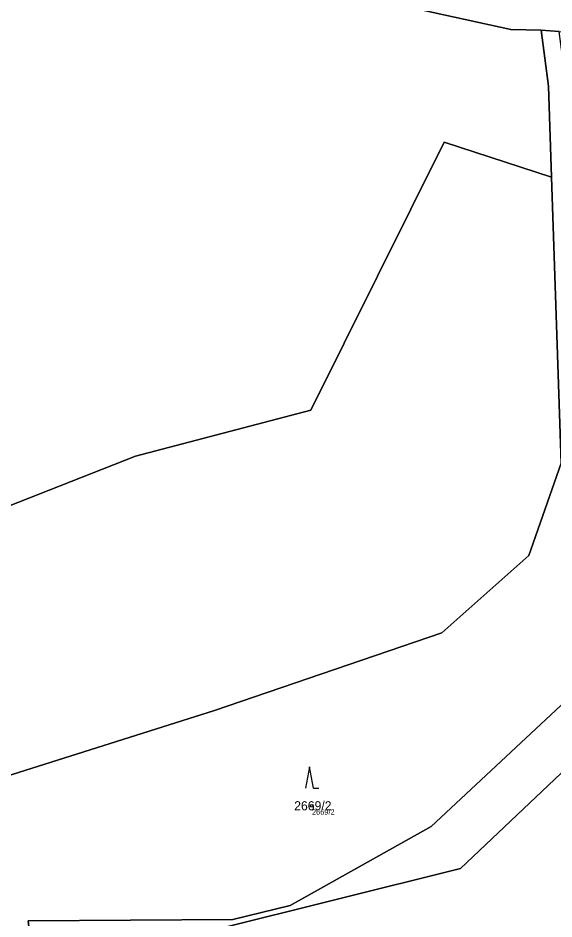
# Model space of a CAD drawing. Extents: x -761891 to -756141, y -1178507 to -1171885.
# Drawn here: x -758294.3 to -758194.4, y -1175605.1 to -1175437 of the extents above; entities that cross this region are included whole.
import ezdxf

# ---------------------------------------------------------------- set-up
doc = ezdxf.new("R2010")
doc.units = 0
for name, color, linetype in [('Definiční body', 7, 'Continuous'), ('Hranice parcel', 7, 'Continuous'), ('Parcelní čísla', 7, 'Continuous'), ('Polygon parcely', 7, 'Continuous'), ('Značky kultur', 7, 'Continuous')]:
    doc.layers.add(name, color=color, linetype=linetype)

msp = doc.modelspace()

# ---------------------------------------------------------------- linework, layer by layer
at = {"layer": 'Definiční body'}
msp.add_circle((-758239.52, -1175584), 0.25, dxfattribs=at)
at = {"layer": 'Hranice parcel'}
for p, q in [((-758196.78, -1175439.28), (-758193.42, -1175439.55)), ((-758193.04, -1175520.08), (-758194.88, -1175466.71))]:
    msp.add_line(p, q, dxfattribs=at)
for points in [[(-758508.56, -1175396.49), (-758457.14, -1175399.4), (-758397.88, -1175398.69), (-758322.25, -1175409.76), (-758296.96, -1175416), (-758252.94, -1175428.06), (-758202.45, -1175439.16), (-758196.78, -1175439.28)], [(-758196.78, -1175439.28), (-758195.46, -1175449.71), (-758194.88, -1175466.71)], [(-758194.88, -1175466.71), (-758214.87, -1175460.18), (-758239.74, -1175510.19), (-758272.44, -1175518.77), (-758308.44, -1175532.92), (-758397.41, -1175528.48), (-758513.77, -1175518.24)], [(-758362.36, -1175576.48), (-758336.32, -1175578.14), (-758300.36, -1175579.7), (-758257.7, -1175566.21), (-758215.32, -1175551.74), (-758199.09, -1175537.33), (-758193.04, -1175520.08)], [(-758174.87, -1175521.52), (-758182.02, -1175554.9), (-758217.32, -1175587.86), (-758243.56, -1175602.62), (-758254.26, -1175605.2), (-758292.39, -1175605.45), (-758290.23, -1175625.73)], [(-758101.6, -1175558.18), (-758110.79, -1175545.93), (-758120.49, -1175541.82), (-758141.97, -1175536.55), (-758158.85, -1175536.04), (-758190.75, -1175575.72), (-758211.85, -1175595.7), (-758257.69, -1175607.16), (-758290.23, -1175625.73)]]:
    msp.add_lwpolyline(points, dxfattribs=at)
at = {"layer": 'Polygon parcely'}
for points in [[(-758457.14, -1175399.4), (-758397.88, -1175398.69), (-758322.25, -1175409.76), (-758296.96, -1175416), (-758252.94, -1175428.06), (-758202.45, -1175439.16), (-758196.78, -1175439.28), (-758193.42, -1175439.55), (-758183.44, -1175439.64), (-758164.43, -1175439.63), (-758157.39, -1175439.63), (-758150.22, -1175439.63), (-758148.48, -1175439.63), (-758153.48, -1175434.02), (-758191.1, -1175434.76), (-758200.6, -1175434.25), (-758241.84, -1175425.18), (-758291.71, -1175412.12), (-758330.14, -1175402.64), (-758336.61, -1175400.94), (-758386.97, -1175391.67), (-758434.2, -1175390.76)], [(-758390.73, -1175709.02), (-758446.07, -1175591.17), (-758362.36, -1175576.48), (-758336.32, -1175578.14), (-758300.36, -1175579.7), (-758257.7, -1175566.21), (-758215.32, -1175551.74), (-758199.09, -1175537.33), (-758193.04, -1175520.08), (-758194.88, -1175466.71), (-758214.87, -1175460.18), (-758239.74, -1175510.19), (-758272.44, -1175518.77), (-758308.44, -1175532.92), (-758397.41, -1175528.48), (-758513.77, -1175518.24), (-758517.34, -1175601.51), (-758624.43, -1175594.88)]]:
    msp.add_lwpolyline(points, dxfattribs=at)
for points in [[(-758513.77, -1175518.24), (-758397.41, -1175528.48), (-758308.44, -1175532.92), (-758272.44, -1175518.77), (-758239.74, -1175510.19), (-758214.87, -1175460.18), (-758194.88, -1175466.71), (-758195.46, -1175449.71), (-758196.78, -1175439.28), (-758202.45, -1175439.16), (-758252.94, -1175428.06), (-758296.96, -1175416), (-758322.25, -1175409.76), (-758397.88, -1175398.69), (-758457.14, -1175399.4), (-758508.56, -1175396.49), (-758512.95, -1175499)], [(-758195.46, -1175449.71), (-758194.88, -1175466.71), (-758193.04, -1175520.08), (-758189.85, -1175516.87), (-758190.86, -1175487.53), (-758191.69, -1175464.32), (-758192.23, -1175448.98), (-758193.42, -1175439.55), (-758196.78, -1175439.28)], [(-758333.68, -1175623.04), (-758290.23, -1175625.73), (-758292.39, -1175605.45), (-758254.26, -1175605.2), (-758243.56, -1175602.62), (-758217.32, -1175587.86), (-758182.02, -1175554.9), (-758174.87, -1175521.52), (-758189.11, -1175517.12), (-758189.85, -1175516.87), (-758193.04, -1175520.08), (-758199.09, -1175537.33), (-758215.32, -1175551.74), (-758257.7, -1175566.21), (-758300.36, -1175579.7), (-758336.32, -1175578.14), (-758362.36, -1175576.48), (-758368.51, -1175580.91), (-758377, -1175602.25), (-758377.24, -1175620.35), (-758334.51, -1175622.99)], [(-758101.6, -1175558.18), (-758101.95, -1175544.02), (-758140.62, -1175532.09), (-758174.87, -1175521.52), (-758182.02, -1175554.9), (-758217.32, -1175587.86), (-758243.56, -1175602.62), (-758254.26, -1175605.2), (-758292.39, -1175605.45), (-758290.23, -1175625.73), (-758257.69, -1175607.16), (-758211.85, -1175595.7), (-758190.75, -1175575.72), (-758158.85, -1175536.04), (-758141.97, -1175536.55), (-758120.49, -1175541.82), (-758110.79, -1175545.93)], [(-758216.94, -1175660.36), (-758200.44, -1175653.2), (-758153.41, -1175641.03), (-758144.52, -1175645.47), (-758132.46, -1175631.11), (-758124.24, -1175615.28), (-758118.09, -1175601.97), (-758115.79, -1175594.41), (-758114, -1175589.9), (-758110.37, -1175577.05), (-758101.51, -1175561.51), (-758101.6, -1175558.18), (-758110.79, -1175545.93), (-758120.49, -1175541.82), (-758141.97, -1175536.55), (-758158.85, -1175536.04), (-758190.75, -1175575.72), (-758211.85, -1175595.7), (-758257.69, -1175607.16), (-758290.23, -1175625.73), (-758223.81, -1175635.71)]]:
    msp.add_lwpolyline(points, close=True, dxfattribs=at)
at = {"layer": 'Značky kultur'}
for p, q in [((-758239.99, -1175576.74), (-758240.74, -1175580.74)), ((-758239.24, -1175580.74), (-758239.99, -1175576.74)), ((-758239.24, -1175580.74), (-758238.24, -1175580.74))]:
    msp.add_line(p, q, dxfattribs=at)

# ---------------------------------------------------------------- texts
at = {"layer": 'Definiční body'}
msp.add_text('2669/2', height=1, dxfattribs=at).set_placement((-758239.52, -1175585.66))
at = {"layer": 'Parcelní čísla'}
msp.add_text('2669/2', height=1.7, dxfattribs=at).set_placement((-758242.83, -1175584.85))

doc.saveas('drawing.dxf')
